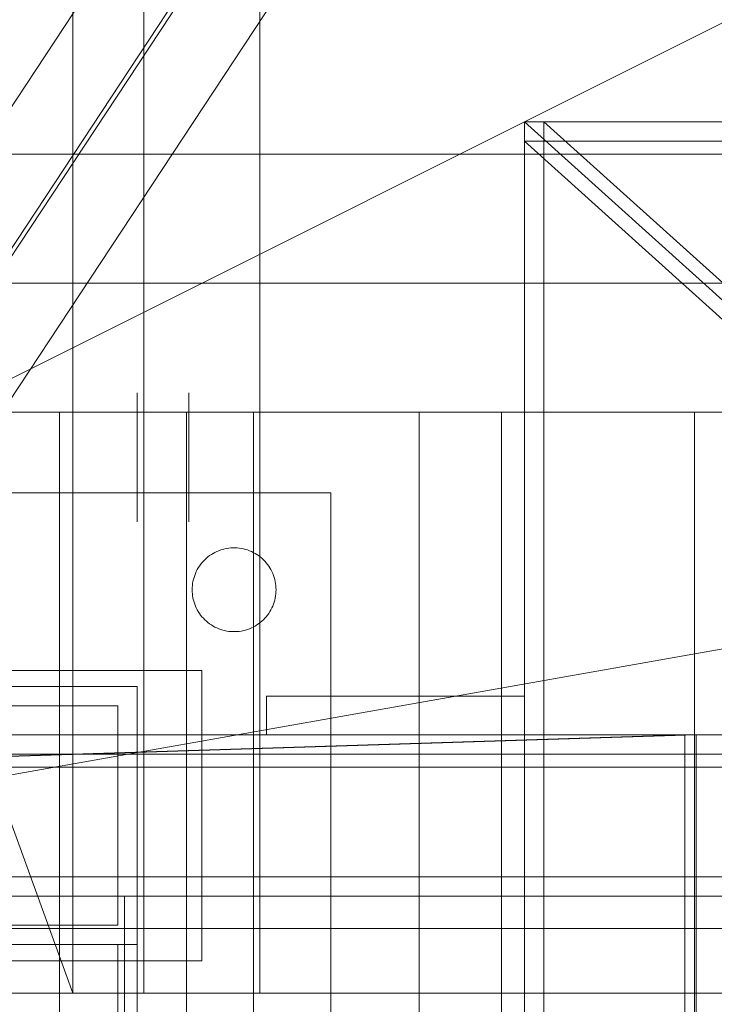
# Model space of a CAD drawing. Header units: millimetres. Extents: x -2233 to 61924, y -68080 to 6847.
# Tile 612 of 656: x 24422 to 24530, y -17792 to -17639. Entities that reach past the tile are written whole.
import ezdxf

# ---------------------------------------------------------------- set-up
doc = ezdxf.new("R2010")
doc.units = ezdxf.units.MM
for name, color, linetype, lineweight in [('COTAS_P', 1, 'Continuous', 0), ('superior_briquetadora', 7, 'Continuous', 0), ('superior_C02', 7, 'Continuous', 0), ('superior_C05', 7, 'Continuous', 0)]:
    doc.layers.add(name, color=color, linetype=linetype, lineweight=lineweight)
doc.dimstyles.new('R19_100', dxfattribs={"dimtxt": 250, "dimasz": 150, "dimexe": 150, "dimexo": 80, "dimgap": 100, "dimtad": 1, "dimtih": 1, "dimtoh": 1, "dimdsep": 46, "dimcen": 0.09, "dimadec": 0, "dimazin": 0, "dimtfac": 1, "dimtdec": 4, "dimtofl": 0, "dimtmove": 0, "dimatfit": 3, "dimfxl": 1, "dimtolj": 1, "dimtzin": 0, "dimarcsym": 0})

# ---------------------------------------------------------------- blocks, each defined once
blk = doc.blocks.new('DIM_R28_34')
at = {"layer": 'COTAS_P'}
for p, q in [((24250.07, -17080), (24400.07, -17035)), ((26750.07, -17080), (26600.07, -17035)), ((24250.07, -17980), (24250.07, -17080)), ((24250.07, -17080), (26750.07, -17080)), ((24250.07, -17080), (24400.07, -17125)), ((26750.07, -17080), (26600.07, -17125)), ((26750.07, -17980), (26750.07, -17080))]:
    blk.add_line(p, q, dxfattribs=at)
blk.add_text('2500 P', height=250, dxfattribs=at).set_placement((25500.07, -16980))

msp = doc.modelspace()

# ---------------------------------------------------------------- linework, layer by layer
at = {"layer": 'superior_briquetadora'}
for p, q in [((24441.067, -17790), (24441.067, -17548)), ((24459.067, -17790), (24459.067, -17548)), ((25470.067, -17570), (24230.067, -17790)), ((24230.067, -17790), (24670.067, -17570)), ((24350.067, -17570), (24430.067, -17790)), ((24430.067, -17790), (24430.067, -17570)), ((24650.067, -17790), (24500.067, -17655)), ((24500.067, -17655), (25200.067, -17655)), ((24500.067, -17655), (24500.067, -17658)), ((24500.067, -18305), (24500.067, -17655)), ((24500.067, -17655), (24503.067, -17655)), ((24503.067, -18305), (24503.067, -17655)), ((24503.067, -17655), (24653.067, -17790)), ((24650.067, -17793), (24500.067, -17658)), ((24500.067, -17658), (25200.067, -17658)), ((23900.067, -17660), (25800.067, -17660)), ((25950.067, -17680), (23750.067, -17680)), ((24150.067, -17680), (25950.067, -17680)), ((24150.067, -17680), (25800.067, -17680)), ((25830.067, -17790), (23870.067, -17790)), ((23954.067, -17790), (25456.734, -17790)), ((24230.067, -17790), (24670.067, -17790)), ((24230.067, -17790), (25470.067, -17790)), ((24230.067, -17790), (25456.734, -17790)), ((24350.067, -17790), (24629.579, -17790)), ((24628.488, -17790), (24350.067, -17790)), ((24350.067, -17790), (24670.067, -17790)), ((24634.558, -17790), (24350.067, -17790)), ((24430.067, -17790), (24350.067, -17790)), ((24632.629, -17790), (24350.067, -17790)), ((24630.964, -17790), (24350.067, -17790)), ((24422.154, -17790), (24404.602, -17790)), ((24440.656, -17790), (24422.154, -17790)), ((24430.067, -17790), (24628.488, -17790)), ((24627.702, -17790), (24430.067, -17790)), ((24627.226, -17790), (24430.067, -17790)), ((24627.067, -17790), (24430.067, -17790)), ((24629.579, -17790), (24430.067, -17790)), ((24630.964, -17790), (24430.067, -17790)), ((24632.629, -17790), (24430.067, -17790)), ((24634.558, -17790), (24430.067, -17790)), ((24636.733, -17790), (24430.067, -17790)), ((24639.133, -17790), (24430.067, -17790)), ((24641.734, -17790), (24430.067, -17790)), ((24644.511, -17790), (24430.067, -17790)), ((24647.439, -17790), (24430.067, -17790)), ((24650.488, -17790), (24430.067, -17790)), ((24653.63, -17790), (24430.067, -17790)), ((24656.833, -17790), (24430.067, -17790)), ((24660.067, -17790), (24430.067, -17790)), ((24663.302, -17790), (24430.067, -17790)), ((24430.067, -17790), (25036.833, -17790)), ((25270.067, -17790), (24430.067, -17790)), ((24430.067, -17790), (25033.63, -17790)), ((24459.479, -17790), (24440.656, -17790)), ((24441.959, -17790), (24441.067, -17790)), ((24444.456, -17790), (24441.959, -17790)), ((24448.065, -17790), (24444.456, -17790)), ((24452.07, -17790), (24448.065, -17790)), ((24455.679, -17790), (24452.07, -17790)), ((24458.176, -17790), (24455.679, -17790)), ((24459.067, -17790), (24458.176, -17790)), ((24477.981, -17790), (24459.479, -17790)), ((24495.533, -17790), (24477.981, -17790)), ((24511.536, -17790), (24495.533, -17790)), ((24525.446, -17790), (24511.536, -17790)), ((24536.79, -17790), (24525.446, -17790))]:
    msp.add_line(p, q, dxfattribs=at)
at = {"layer": 'superior_C02'}
for p, q in [((24481.114, -17560.886), (24388.718, -17700.886)), ((24403.991, -17700.886), (24496.387, -17560.886)), ((24483.568, -17579.114), (24391.172, -17719.114)), ((24498.841, -17579.114), (24406.445, -17719.114)), ((24868.001, -17700), (24333.453, -17700)), ((24340.905, -17700), (24875.452, -17700)), ((24427.989, -17700), (24408.249, -17700)), ((24420.637, -17700), (24447.696, -17700)), ((24458.093, -17700), (24427.989, -17700)), ((24427.989, -17700), (24427.989, -18300)), ((24447.696, -17700), (24483.776, -17700)), ((24447.696, -17700), (24447.696, -18300)), ((24496.509, -17700), (24458.093, -17700)), ((24458.093, -17700), (24458.093, -18300)), ((24483.776, -17700), (24526.418, -17700)), ((24483.776, -17700), (24483.776, -18300)), ((24540.62, -17700), (24496.509, -17700)), ((24496.509, -17700), (24496.509, -18300)), ((24526.418, -17700), (24572.716, -17700)), ((24526.418, -17700), (24526.418, -18300)), ((15575.415, -17750), (24634.01, -17750)), ((24635.508, -17750), (15576.913, -17750)), ((23830.921, -17771.702), (24524.933, -17750)), ((24526.711, -17750), (23832.7, -17771.702)), ((24524.933, -17750), (24524.933, -17870)), ((24524.933, -17750), (24526.711, -17750)), ((24526.711, -17870), (24526.711, -17750))]:
    msp.add_line(p, q, dxfattribs=at)
at = {"layer": 'superior_C05'}
for p, q in [((24440.067, -17697.028), (24440.067, -17697.003)), ((24440.067, -17697.078), (24440.067, -17697.028)), ((24440.067, -17697.152), (24440.067, -17697.078)), ((24440.067, -17697.251), (24440.067, -17697.152)), ((24440.067, -17697.374), (24440.067, -17697.251)), ((24440.067, -17697.521), (24440.067, -17697.374)), ((24448.067, -17697.028), (24448.067, -17697.003)), ((24448.067, -17697.078), (24448.067, -17697.028)), ((24448.067, -17697.152), (24448.067, -17697.078)), ((24448.067, -17697.251), (24448.067, -17697.152)), ((24448.067, -17697.374), (24448.067, -17697.251)), ((24448.067, -17697.521), (24448.067, -17697.374)), ((24440.067, -17697.691), (24440.067, -17697.521)), ((24440.067, -17697.885), (24440.067, -17697.691)), ((24440.067, -17698.101), (24440.067, -17697.885)), ((24440.067, -17698.34), (24440.067, -17698.101)), ((24440.067, -17698.6), (24440.067, -17698.34)), ((24440.067, -17698.881), (24440.067, -17698.6)), ((24440.067, -17699.182), (24440.067, -17698.881)), ((24448.067, -17697.691), (24448.067, -17697.521)), ((24448.067, -17697.885), (24448.067, -17697.691)), ((24448.067, -17698.101), (24448.067, -17697.885)), ((24448.067, -17698.34), (24448.067, -17698.101)), ((24448.067, -17698.6), (24448.067, -17698.34)), ((24448.067, -17698.881), (24448.067, -17698.6)), ((24448.067, -17699.182), (24448.067, -17698.881)), ((24440.067, -17699.502), (24440.067, -17699.182)), ((24440.067, -17699.841), (24440.067, -17699.502)), ((24440.067, -17700.198), (24440.067, -17699.841)), ((24440.067, -17700.572), (24440.067, -17700.198)), ((24448.067, -17699.502), (24448.067, -17699.182)), ((24448.067, -17699.841), (24448.067, -17699.502)), ((24448.067, -17700.198), (24448.067, -17699.841)), ((24448.067, -17700.572), (24448.067, -17700.198)), ((24440.067, -17700.962), (24440.067, -17700.572)), ((24440.067, -17701.367), (24440.067, -17700.962)), ((24440.067, -17701.017), (24440.067, -17701.002)), ((24440.067, -17701.047), (24440.067, -17701.017)), ((24440.067, -17701.091), (24440.067, -17701.047)), ((24440.067, -17701.15), (24440.067, -17701.091)), ((24440.067, -17701.224), (24440.067, -17701.15)), ((24440.067, -17701.312), (24440.067, -17701.224)), ((24440.067, -17701.415), (24440.067, -17701.312)), ((24440.067, -17701.786), (24440.067, -17701.367)), ((24440.067, -17701.531), (24440.067, -17701.415)), ((24440.067, -17701.661), (24440.067, -17701.531)), ((24440.067, -17701.804), (24440.067, -17701.661)), ((24440.067, -17702.217), (24440.067, -17701.786)), ((24440.067, -17701.96), (24440.067, -17701.804)), ((24440.067, -17702.128), (24440.067, -17701.96)), ((24448.067, -17700.962), (24448.067, -17700.572)), ((24448.067, -17701.367), (24448.067, -17700.962)), ((24448.067, -17701.786), (24448.067, -17701.367)), ((24448.067, -17702.217), (24448.067, -17701.786)), ((24440.067, -17702.309), (24440.067, -17702.128)), ((24440.067, -17702.661), (24440.067, -17702.217)), ((24440.067, -17702.501), (24440.067, -17702.309)), ((24440.067, -17702.705), (24440.067, -17702.501)), ((24440.067, -17703.116), (24440.067, -17702.661)), ((24440.067, -17702.919), (24440.067, -17702.705)), ((24440.067, -17703.143), (24440.067, -17702.919)), ((24440.067, -17703.58), (24440.067, -17703.116)), ((24440.067, -17703.377), (24440.067, -17703.143)), ((24440.067, -17703.62), (24440.067, -17703.377)), ((24448.067, -17702.661), (24448.067, -17702.217)), ((24448.067, -17703.116), (24448.067, -17702.661)), ((24448.067, -17703.58), (24448.067, -17703.116)), ((24440.067, -17704.052), (24440.067, -17703.58)), ((24440.067, -17703.871), (24440.067, -17703.62)), ((24440.067, -17704.13), (24440.067, -17703.871)), ((24440.067, -17704.532), (24440.067, -17704.052)), ((24440.067, -17704.397), (24440.067, -17704.13)), ((24440.067, -17704.669), (24440.067, -17704.397)), ((24440.067, -17705.019), (24440.067, -17704.532)), ((24440.067, -17704.948), (24440.067, -17704.669)), ((24440.067, -17705.231), (24440.067, -17704.948)), ((24440.067, -17705.51), (24440.067, -17705.019)), ((24448.067, -17704.052), (24448.067, -17703.58)), ((24448.067, -17704.532), (24448.067, -17704.052)), ((24448.067, -17705.019), (24448.067, -17704.532)), ((24448.067, -17705.51), (24448.067, -17705.019)), ((24440.067, -17705.519), (24440.067, -17705.231)), ((24440.067, -17706.004), (24440.067, -17705.51)), ((24440.067, -17705.811), (24440.067, -17705.519)), ((24440.067, -17706.106), (24440.067, -17705.811)), ((24440.067, -17706.502), (24440.067, -17706.004)), ((24440.067, -17706.403), (24440.067, -17706.106)), ((24440.067, -17706.701), (24440.067, -17706.403)), ((24440.067, -17707), (24440.067, -17706.502)), ((24448.067, -17706.004), (24448.067, -17705.51)), ((24448.067, -17706.502), (24448.067, -17706.004)), ((24448.067, -17707), (24448.067, -17706.502)), ((24440.067, -17707), (24440.067, -17706.701)), ((24440.067, -17707), (24440.067, -17707.299)), ((24440.067, -17707), (24440.067, -17707.498)), ((24440.067, -17707.299), (24440.067, -17707.597)), ((24440.067, -17707.498), (24440.067, -17707.996)), ((24440.067, -17707.597), (24440.067, -17707.894)), ((24440.067, -17707.894), (24440.067, -17708.189)), ((24440.067, -17707.996), (24440.067, -17708.49)), ((24448.067, -17707), (24448.067, -17707.498)), ((24448.067, -17707.498), (24448.067, -17707.996)), ((24448.067, -17707.996), (24448.067, -17708.49)), ((24440.067, -17708.189), (24440.067, -17708.481)), ((24440.067, -17708.481), (24440.067, -17708.769)), ((24440.067, -17708.49), (24440.067, -17708.981)), ((24440.067, -17708.769), (24440.067, -17709.052)), ((24440.067, -17708.981), (24440.067, -17709.468)), ((24440.067, -17709.052), (24440.067, -17709.331)), ((24440.067, -17709.331), (24440.067, -17709.603)), ((24440.067, -17709.468), (24440.067, -17709.948)), ((24440.067, -17709.603), (24440.067, -17709.87)), ((24448.067, -17708.49), (24448.067, -17708.981)), ((24448.067, -17708.981), (24448.067, -17709.468)), ((24448.067, -17709.468), (24448.067, -17709.948)), ((24440.067, -17709.87), (24440.067, -17710.129)), ((24440.067, -17709.948), (24440.067, -17710.42)), ((24440.067, -17710.129), (24440.067, -17710.38)), ((24440.067, -17710.38), (24440.067, -17710.623)), ((24440.067, -17710.42), (24440.067, -17710.884)), ((24440.067, -17710.623), (24440.067, -17710.857)), ((24440.067, -17710.857), (24440.067, -17711.081)), ((24440.067, -17710.884), (24440.067, -17711.339)), ((24440.067, -17711.081), (24440.067, -17711.295)), ((24448.067, -17709.948), (24448.067, -17710.42)), ((24448.067, -17710.42), (24448.067, -17710.884)), ((24448.067, -17710.884), (24448.067, -17711.339)), ((24370.067, -17712.5), (24470.067, -17712.5)), ((24440.067, -17711.295), (24440.067, -17711.499)), ((24440.067, -17711.339), (24440.067, -17711.783)), ((24440.067, -17711.499), (24440.067, -17711.691)), ((24440.067, -17711.691), (24440.067, -17711.872)), ((24440.067, -17711.783), (24440.067, -17712.214)), ((24440.067, -17711.872), (24440.067, -17712.04)), ((24440.067, -17712.04), (24440.067, -17712.196)), ((24440.067, -17712.196), (24440.067, -17712.339)), ((24440.067, -17712.214), (24440.067, -17712.633)), ((24440.067, -17712.339), (24440.067, -17712.469)), ((24440.067, -17712.469), (24440.067, -17712.585)), ((24440.067, -17712.585), (24440.067, -17712.688)), ((24440.067, -17712.633), (24440.067, -17713.038)), ((24448.067, -17711.339), (24448.067, -17711.783)), ((24448.067, -17711.783), (24448.067, -17712.214)), ((24448.067, -17712.214), (24448.067, -17712.633)), ((24448.067, -17712.633), (24448.067, -17713.038)), ((24470.067, -17812.5), (24470.067, -17712.5)), ((24440.067, -17712.688), (24440.067, -17712.776)), ((24440.067, -17712.776), (24440.067, -17712.85)), ((24440.067, -17712.85), (24440.067, -17712.909)), ((24440.067, -17712.909), (24440.067, -17712.953)), ((24440.067, -17712.953), (24440.067, -17712.983)), ((24440.067, -17712.983), (24440.067, -17712.998)), ((24440.067, -17713.038), (24440.067, -17713.428)), ((24440.067, -17713.428), (24440.067, -17713.802)), ((24440.067, -17713.802), (24440.067, -17714.159)), ((24440.067, -17714.159), (24440.067, -17714.498)), ((24448.067, -17713.038), (24448.067, -17713.428)), ((24448.067, -17713.428), (24448.067, -17713.802)), ((24448.067, -17713.802), (24448.067, -17714.159)), ((24448.067, -17714.159), (24448.067, -17714.498)), ((24440.067, -17714.498), (24440.067, -17714.818)), ((24440.067, -17714.818), (24440.067, -17715.119)), ((24440.067, -17715.119), (24440.067, -17715.4)), ((24440.067, -17715.4), (24440.067, -17715.66)), ((24440.067, -17715.66), (24440.067, -17715.899)), ((24448.067, -17714.498), (24448.067, -17714.818)), ((24448.067, -17714.818), (24448.067, -17715.119)), ((24448.067, -17715.119), (24448.067, -17715.4)), ((24448.067, -17715.4), (24448.067, -17715.66)), ((24448.067, -17715.66), (24448.067, -17715.899)), ((24440.067, -17715.899), (24440.067, -17716.115)), ((24440.067, -17716.115), (24440.067, -17716.309)), ((24440.067, -17716.309), (24440.067, -17716.479)), ((24440.067, -17716.479), (24440.067, -17716.626)), ((24440.067, -17716.626), (24440.067, -17716.749)), ((24440.067, -17716.749), (24440.067, -17716.848)), ((24440.067, -17716.848), (24440.067, -17716.922)), ((24440.067, -17716.922), (24440.067, -17716.972)), ((24440.067, -17716.972), (24440.067, -17716.997)), ((24448.067, -17715.899), (24448.067, -17716.115)), ((24448.067, -17716.115), (24448.067, -17716.309)), ((24448.067, -17716.309), (24448.067, -17716.479)), ((24448.067, -17716.479), (24448.067, -17716.626)), ((24448.067, -17716.626), (24448.067, -17716.749)), ((24448.067, -17716.749), (24448.067, -17716.848)), ((24448.067, -17716.848), (24448.067, -17716.922)), ((24448.067, -17716.922), (24448.067, -17716.972)), ((24448.067, -17716.972), (24448.067, -17716.997)), ((24452.102, -17721.716), (24451.817, -17721.871)), ((24452.394, -17721.575), (24452.102, -17721.716)), ((24452.693, -17721.449), (24452.394, -17721.575)), ((24452.997, -17721.338), (24452.693, -17721.449)), ((24453.307, -17721.243), (24452.997, -17721.338)), ((24453.621, -17721.163), (24453.307, -17721.243)), ((24453.939, -17721.099), (24453.621, -17721.163)), ((24454.259, -17721.05), (24453.939, -17721.099)), ((24454.582, -17721.018), (24454.259, -17721.05)), ((24454.905, -17721.002), (24454.582, -17721.018)), ((24455.23, -17721.002), (24454.905, -17721.002)), ((24455.553, -17721.018), (24455.23, -17721.002)), ((24455.876, -17721.05), (24455.553, -17721.018)), ((24456.196, -17721.099), (24455.876, -17721.05)), ((24456.514, -17721.163), (24456.196, -17721.099)), ((24456.828, -17721.243), (24456.514, -17721.163)), ((24457.138, -17721.338), (24456.828, -17721.243)), ((24457.442, -17721.449), (24457.138, -17721.338)), ((24457.741, -17721.575), (24457.442, -17721.449)), ((24458.033, -17721.716), (24457.741, -17721.575)), ((24458.317, -17721.871), (24458.033, -17721.716)), ((24450.088, -17723.322), (24449.886, -17723.575)), ((24450.303, -17723.079), (24450.088, -17723.322)), ((24450.529, -17722.847), (24450.303, -17723.079)), ((24450.767, -17722.626), (24450.529, -17722.847)), ((24451.015, -17722.418), (24450.767, -17722.626)), ((24451.273, -17722.222), (24451.015, -17722.418)), ((24451.541, -17722.04), (24451.273, -17722.222)), ((24451.817, -17721.871), (24451.541, -17722.04)), ((24458.594, -17722.04), (24458.317, -17721.871)), ((24458.862, -17722.222), (24458.594, -17722.04)), ((24459.12, -17722.418), (24458.862, -17722.222)), ((24459.368, -17722.626), (24459.12, -17722.418)), ((24459.606, -17722.847), (24459.368, -17722.626)), ((24459.832, -17723.079), (24459.606, -17722.847)), ((24460.047, -17723.322), (24459.832, -17723.079)), ((24460.249, -17723.575), (24460.047, -17723.322)), ((24449.211, -17724.68), (24449.078, -17724.975)), ((24449.359, -17724.391), (24449.211, -17724.68)), ((24449.521, -17724.111), (24449.359, -17724.391)), ((24449.697, -17723.838), (24449.521, -17724.111)), ((24449.886, -17723.575), (24449.697, -17723.838)), ((24460.438, -17723.838), (24460.249, -17723.575)), ((24460.614, -17724.111), (24460.438, -17723.838)), ((24460.776, -17724.391), (24460.614, -17724.111)), ((24460.924, -17724.68), (24460.776, -17724.391)), ((24461.057, -17724.975), (24460.924, -17724.68)), ((24448.696, -17726.212), (24448.64, -17726.531)), ((24448.768, -17725.896), (24448.696, -17726.212)), ((24448.856, -17725.584), (24448.768, -17725.896)), ((24448.959, -17725.277), (24448.856, -17725.584)), ((24449.078, -17724.975), (24448.959, -17725.277)), ((24461.175, -17725.277), (24461.057, -17724.975)), ((24461.279, -17725.584), (24461.175, -17725.277)), ((24461.366, -17725.896), (24461.279, -17725.584)), ((24461.439, -17726.212), (24461.366, -17725.896)), ((24461.495, -17726.531), (24461.439, -17726.212)), ((24448.576, -17727.176), (24448.567, -17727.5)), ((24448.567, -17727.5), (24448.576, -17727.824)), ((24448.6, -17726.853), (24448.576, -17727.176)), ((24448.576, -17727.824), (24448.6, -17728.147)), ((24448.64, -17726.531), (24448.6, -17726.853)), ((24461.535, -17726.853), (24461.495, -17726.531)), ((24461.559, -17727.176), (24461.535, -17726.853)), ((24461.535, -17728.147), (24461.559, -17727.824)), ((24461.567, -17727.5), (24461.559, -17727.176)), ((24461.567, -17727.5), (24461.559, -17727.824)), ((24448.6, -17728.147), (24448.64, -17728.469)), ((24448.64, -17728.469), (24448.696, -17728.788)), ((24448.696, -17728.788), (24448.768, -17729.104)), ((24448.768, -17729.104), (24448.856, -17729.416)), ((24448.856, -17729.416), (24448.959, -17729.723)), ((24461.175, -17729.723), (24461.279, -17729.416)), ((24461.279, -17729.416), (24461.366, -17729.104)), ((24461.366, -17729.104), (24461.439, -17728.788)), ((24461.439, -17728.788), (24461.495, -17728.469)), ((24461.495, -17728.469), (24461.535, -17728.147)), ((24448.959, -17729.723), (24449.078, -17730.025)), ((24449.078, -17730.025), (24449.211, -17730.32)), ((24449.211, -17730.32), (24449.359, -17730.609)), ((24449.359, -17730.609), (24449.521, -17730.889)), ((24449.521, -17730.889), (24449.697, -17731.162)), ((24460.438, -17731.162), (24460.614, -17730.889)), ((24460.614, -17730.889), (24460.776, -17730.609)), ((24460.776, -17730.609), (24460.924, -17730.32)), ((24460.924, -17730.32), (24461.057, -17730.025)), ((24461.057, -17730.025), (24461.175, -17729.723)), ((24449.697, -17731.162), (24449.886, -17731.425)), ((24449.886, -17731.425), (24450.088, -17731.678)), ((24450.088, -17731.678), (24450.303, -17731.921)), ((24450.303, -17731.921), (24450.529, -17732.153)), ((24450.529, -17732.153), (24450.767, -17732.374)), ((24450.767, -17732.374), (24451.015, -17732.582)), ((24459.12, -17732.582), (24459.368, -17732.374)), ((24459.368, -17732.374), (24459.606, -17732.153)), ((24459.606, -17732.153), (24459.832, -17731.921)), ((24459.832, -17731.921), (24460.047, -17731.678)), ((24460.047, -17731.678), (24460.249, -17731.425)), ((24460.249, -17731.425), (24460.438, -17731.162)), ((24451.015, -17732.582), (24451.273, -17732.778)), ((24451.273, -17732.778), (24451.541, -17732.96)), ((24451.541, -17732.96), (24451.817, -17733.129)), ((24451.817, -17733.129), (24452.102, -17733.284)), ((24452.102, -17733.284), (24452.394, -17733.425)), ((24452.394, -17733.425), (24452.693, -17733.551)), ((24452.693, -17733.551), (24452.997, -17733.662)), ((24452.997, -17733.662), (24453.307, -17733.757)), ((24453.307, -17733.757), (24453.621, -17733.837)), ((24453.621, -17733.837), (24453.939, -17733.901)), ((24453.939, -17733.901), (24454.259, -17733.95)), ((24454.259, -17733.95), (24454.582, -17733.982)), ((24454.582, -17733.982), (24454.905, -17733.998)), ((24454.905, -17733.998), (24455.23, -17733.998)), ((24455.23, -17733.998), (24455.553, -17733.982)), ((24455.553, -17733.982), (24455.876, -17733.95)), ((24455.876, -17733.95), (24456.196, -17733.901)), ((24456.196, -17733.901), (24456.514, -17733.837)), ((24456.514, -17733.837), (24456.828, -17733.757)), ((24456.828, -17733.757), (24457.138, -17733.662)), ((24457.138, -17733.662), (24457.442, -17733.551)), ((24457.442, -17733.551), (24457.741, -17733.425)), ((24457.741, -17733.425), (24458.033, -17733.284)), ((24458.033, -17733.284), (24458.317, -17733.129)), ((24458.317, -17733.129), (24458.594, -17732.96)), ((24458.594, -17732.96), (24458.862, -17732.778)), ((24458.862, -17732.778), (24459.12, -17732.582)), ((24390.067, -17740), (24450.067, -17740)), ((24450.067, -17785), (24450.067, -17740)), ((24400.067, -17742.5), (24440.067, -17742.5)), ((24440.067, -17782.5), (24440.067, -17742.5)), ((24460.067, -17750), (24460.067, -17744)), ((24460.067, -17744), (24500.067, -17744)), ((24475.58, -17744), (24475.569, -17744)), ((24475.602, -17744), (24475.58, -17744)), ((24475.636, -17744), (24475.602, -17744)), ((24475.68, -17744), (24475.636, -17744)), ((24475.736, -17744), (24475.68, -17744)), ((24475.802, -17744), (24475.736, -17744)), ((24475.879, -17744), (24475.802, -17744)), ((24475.966, -17744), (24475.879, -17744)), ((24476.063, -17744), (24475.966, -17744)), ((24476.17, -17744), (24476.063, -17744)), ((24476.287, -17744), (24476.17, -17744)), ((24476.414, -17744), (24476.287, -17744)), ((24476.549, -17744), (24476.414, -17744)), ((24476.693, -17744), (24476.549, -17744)), ((24476.846, -17744), (24476.693, -17744)), ((24477.007, -17744), (24476.846, -17744)), ((24477.175, -17744), (24477.007, -17744)), ((24477.35, -17744), (24477.175, -17744)), ((24477.533, -17744), (24477.35, -17744)), ((24477.721, -17744), (24477.533, -17744)), ((24477.915, -17744), (24477.721, -17744)), ((24478.115, -17744), (24477.915, -17744)), ((24478.32, -17744), (24478.115, -17744)), ((24478.528, -17744), (24478.32, -17744)), ((24478.741, -17744), (24478.528, -17744)), ((24478.957, -17744), (24478.741, -17744)), ((24479.176, -17744), (24478.957, -17744)), ((24479.397, -17744), (24479.176, -17744)), ((24479.619, -17744), (24479.397, -17744)), ((24479.843, -17744), (24479.619, -17744)), ((24480.067, -17744), (24479.843, -17744)), ((24480.292, -17744), (24480.067, -17744)), ((24480.516, -17744), (24480.292, -17744)), ((24480.738, -17744), (24480.516, -17744)), ((24480.959, -17744), (24480.738, -17744)), ((24481.178, -17744), (24480.959, -17744)), ((24481.394, -17744), (24481.178, -17744)), ((24481.607, -17744), (24481.394, -17744)), ((24481.815, -17744), (24481.607, -17744)), ((24482.02, -17744), (24481.815, -17744)), ((24482.22, -17744), (24482.02, -17744)), ((24482.414, -17744), (24482.22, -17744)), ((24482.602, -17744), (24482.414, -17744)), ((24482.785, -17744), (24482.602, -17744)), ((24482.96, -17744), (24482.785, -17744)), ((24483.128, -17744), (24482.96, -17744)), ((24483.289, -17744), (24483.128, -17744)), ((24483.442, -17744), (24483.289, -17744)), ((24483.586, -17744), (24483.442, -17744)), ((24483.721, -17744), (24483.586, -17744)), ((24483.848, -17744), (24483.721, -17744)), ((24483.965, -17744), (24483.848, -17744)), ((24484.072, -17744), (24483.965, -17744)), ((24484.169, -17744), (24484.072, -17744)), ((24484.256, -17744), (24484.169, -17744)), ((24484.333, -17744), (24484.256, -17744)), ((24484.399, -17744), (24484.333, -17744)), ((24484.455, -17744), (24484.399, -17744)), ((24484.499, -17744), (24484.455, -17744)), ((24484.533, -17744), (24484.499, -17744)), ((24484.555, -17744), (24484.533, -17744)), ((24484.566, -17744), (24484.555, -17744)), ((24500.067, -17750), (24500.067, -17744)), ((24403.067, -17745.5), (24437.067, -17745.5)), ((24437.067, -17779.5), (24437.067, -17745.5)), ((24310.067, -17750), (26690.067, -17750)), ((24460.067, -17750), (24500.067, -17750)), ((24472.09, -17750), (24472.07, -17750)), ((24472.13, -17750), (24472.09, -17750)), ((24472.189, -17750), (24472.13, -17750)), ((24472.268, -17750), (24472.189, -17750)), ((24472.366, -17750), (24472.268, -17750)), ((24472.484, -17750), (24472.366, -17750)), ((24472.62, -17750), (24472.484, -17750)), ((24472.775, -17750), (24472.62, -17750)), ((24472.949, -17750), (24472.775, -17750)), ((24473.139, -17750), (24472.949, -17750)), ((24473.347, -17750), (24473.139, -17750)), ((24473.572, -17750), (24473.347, -17750)), ((24473.813, -17750), (24473.572, -17750)), ((24474.069, -17750), (24473.813, -17750)), ((24474.341, -17750), (24474.069, -17750)), ((24474.626, -17750), (24474.341, -17750)), ((24474.925, -17750), (24474.626, -17750)), ((24475.237, -17750), (24474.925, -17750)), ((24475.561, -17750), (24475.237, -17750)), ((24475.896, -17750), (24475.561, -17750)), ((24475.58, -17750), (24475.569, -17750)), ((24475.602, -17750), (24475.58, -17750)), ((24475.636, -17750), (24475.602, -17750)), ((24475.68, -17750), (24475.636, -17750)), ((24475.736, -17750), (24475.68, -17750)), ((24475.802, -17750), (24475.736, -17750)), ((24475.879, -17750), (24475.802, -17750)), ((24475.966, -17750), (24475.879, -17750)), ((24476.241, -17750), (24475.896, -17750)), ((24476.063, -17750), (24475.966, -17750)), ((24476.17, -17750), (24476.063, -17750)), ((24476.287, -17750), (24476.17, -17750)), ((24476.596, -17750), (24476.241, -17750)), ((24476.414, -17750), (24476.287, -17750)), ((24476.549, -17750), (24476.414, -17750)), ((24476.693, -17750), (24476.549, -17750)), ((24476.96, -17750), (24476.596, -17750)), ((24476.846, -17750), (24476.693, -17750)), ((24477.007, -17750), (24476.846, -17750)), ((24477.331, -17750), (24476.96, -17750)), ((24477.175, -17750), (24477.007, -17750)), ((24477.35, -17750), (24477.175, -17750)), ((24477.709, -17750), (24477.331, -17750)), ((24477.533, -17750), (24477.35, -17750)), ((24477.721, -17750), (24477.533, -17750)), ((24478.093, -17750), (24477.709, -17750)), ((24477.915, -17750), (24477.721, -17750)), ((24478.115, -17750), (24477.915, -17750)), ((24478.482, -17750), (24478.093, -17750)), ((24478.32, -17750), (24478.115, -17750)), ((24478.528, -17750), (24478.32, -17750)), ((24478.875, -17750), (24478.482, -17750)), ((24478.741, -17750), (24478.528, -17750)), ((24478.957, -17750), (24478.741, -17750)), ((24479.271, -17750), (24478.875, -17750)), ((24479.176, -17750), (24478.957, -17750)), ((24479.397, -17750), (24479.176, -17750)), ((24479.669, -17750), (24479.271, -17750)), ((24479.619, -17750), (24479.397, -17750)), ((24479.843, -17750), (24479.619, -17750)), ((24480.067, -17750), (24479.669, -17750)), ((24480.067, -17750), (24479.843, -17750)), ((24480.292, -17750), (24480.067, -17750)), ((24480.067, -17750), (24480.466, -17750)), ((24480.516, -17750), (24480.292, -17750)), ((24480.466, -17750), (24480.864, -17750)), ((24480.738, -17750), (24480.516, -17750)), ((24480.959, -17750), (24480.738, -17750)), ((24480.864, -17750), (24481.26, -17750)), ((24481.178, -17750), (24480.959, -17750)), ((24481.394, -17750), (24481.178, -17750)), ((24481.26, -17750), (24481.653, -17750)), ((24481.607, -17750), (24481.394, -17750)), ((24481.815, -17750), (24481.607, -17750)), ((24481.653, -17750), (24482.042, -17750)), ((24482.02, -17750), (24481.815, -17750)), ((24482.22, -17750), (24482.02, -17750)), ((24482.042, -17750), (24482.426, -17750)), ((24482.414, -17750), (24482.22, -17750)), ((24482.602, -17750), (24482.414, -17750)), ((24482.426, -17750), (24482.804, -17750)), ((24482.785, -17750), (24482.602, -17750)), ((24482.96, -17750), (24482.785, -17750)), ((24482.804, -17750), (24483.175, -17750)), ((24483.128, -17750), (24482.96, -17750)), ((24483.289, -17750), (24483.128, -17750)), ((24483.175, -17750), (24483.539, -17750)), ((24483.442, -17750), (24483.289, -17750)), ((24483.586, -17750), (24483.442, -17750)), ((24483.539, -17750), (24483.894, -17750)), ((24483.721, -17750), (24483.586, -17750)), ((24483.848, -17750), (24483.721, -17750)), ((24483.965, -17750), (24483.848, -17750)), ((24483.894, -17750), (24484.239, -17750)), ((24484.072, -17750), (24483.965, -17750)), ((24484.169, -17750), (24484.072, -17750)), ((24484.256, -17750), (24484.169, -17750)), ((24484.239, -17750), (24484.574, -17750)), ((24484.333, -17750), (24484.256, -17750)), ((24484.399, -17750), (24484.333, -17750)), ((24484.455, -17750), (24484.399, -17750)), ((24484.499, -17750), (24484.455, -17750)), ((24484.533, -17750), (24484.499, -17750)), ((24484.555, -17750), (24484.533, -17750)), ((24484.566, -17750), (24484.555, -17750)), ((24484.574, -17750), (24484.898, -17750)), ((24484.898, -17750), (24485.21, -17750)), ((24485.21, -17750), (24485.509, -17750)), ((24485.509, -17750), (24485.794, -17750)), ((24485.794, -17750), (24486.066, -17750)), ((24486.066, -17750), (24486.322, -17750)), ((24486.322, -17750), (24486.563, -17750)), ((24486.563, -17750), (24486.788, -17750)), ((24486.788, -17750), (24486.996, -17750)), ((24486.996, -17750), (24487.186, -17750)), ((24487.186, -17750), (24487.36, -17750)), ((24487.36, -17750), (24487.514, -17750)), ((24487.514, -17750), (24487.651, -17750)), ((24487.651, -17750), (24487.768, -17750)), ((24487.768, -17750), (24487.867, -17750)), ((24487.867, -17750), (24487.946, -17750)), ((24487.946, -17750), (24488.005, -17750)), ((24488.005, -17750), (24488.045, -17750)), ((24488.045, -17750), (24488.065, -17750)), ((24310.067, -17753), (26690.067, -17753)), ((24300.067, -17755), (26700.067, -17755)), ((24300.067, -17755), (24899.317, -17755)), ((24310.067, -17755), (26690.067, -17755)), ((24310.067, -17772), (26690.067, -17772)), ((24310.067, -17775), (26690.067, -17775)), ((24400.067, -17775), (24440.067, -17775)), ((24402.067, -17775), (24438.067, -17775)), ((24438.067, -18185), (24438.067, -17775)), ((24440.067, -18185), (24440.067, -17775)), ((24437.067, -17779.5), (24403.067, -17779.5)), ((24250.067, -17780), (26750.067, -17780)), ((24460.123, -17780), (24460.074, -17780)), ((24460.223, -17780), (24460.123, -17780)), ((24460.371, -17780), (24460.223, -17780)), ((24460.569, -17780), (24460.371, -17780)), ((24460.815, -17780), (24460.569, -17780)), ((24461.109, -17780), (24460.815, -17780)), ((24461.45, -17780), (24461.109, -17780)), ((24461.837, -17780), (24461.45, -17780)), ((24462.27, -17780), (24461.837, -17780)), ((24462.747, -17780), (24462.27, -17780)), ((24463.267, -17780), (24462.747, -17780)), ((24463.829, -17780), (24463.267, -17780)), ((24464.431, -17780), (24463.829, -17780)), ((24465.072, -17780), (24464.431, -17780)), ((24465.75, -17780), (24465.072, -17780)), ((24466.464, -17780), (24465.75, -17780)), ((24467.212, -17780), (24466.464, -17780)), ((24467.991, -17780), (24467.212, -17780)), ((24468.801, -17780), (24467.991, -17780)), ((24469.639, -17780), (24468.801, -17780)), ((24470.502, -17780), (24469.639, -17780)), ((24471.39, -17780), (24470.502, -17780)), ((24472.299, -17780), (24471.39, -17780)), ((24473.227, -17780), (24472.299, -17780)), ((24474.172, -17780), (24473.227, -17780)), ((24475.132, -17780), (24474.172, -17780)), ((24476.105, -17780), (24475.132, -17780)), ((24477.087, -17780), (24476.105, -17780)), ((24478.076, -17780), (24477.087, -17780)), ((24479.071, -17780), (24478.076, -17780)), ((24480.067, -17780), (24479.071, -17780)), ((24480.067, -17780), (24481.064, -17780)), ((24481.064, -17780), (24482.059, -17780)), ((24482.059, -17780), (24483.048, -17780)), ((24483.048, -17780), (24484.03, -17780)), ((24484.03, -17780), (24485.003, -17780)), ((24485.003, -17780), (24485.963, -17780)), ((24485.963, -17780), (24486.908, -17780)), ((24486.908, -17780), (24487.836, -17780)), ((24487.836, -17780), (24488.745, -17780)), ((24488.745, -17780), (24489.633, -17780)), ((24489.633, -17780), (24490.496, -17780)), ((24490.496, -17780), (24491.334, -17780)), ((24491.334, -17780), (24492.144, -17780)), ((24492.144, -17780), (24492.923, -17780)), ((24492.923, -17780), (24493.671, -17780)), ((24493.671, -17780), (24494.385, -17780)), ((24494.385, -17780), (24495.063, -17780)), ((24495.063, -17780), (24495.704, -17780)), ((24495.704, -17780), (24496.306, -17780)), ((24496.306, -17780), (24496.868, -17780)), ((24496.868, -17780), (24497.388, -17780)), ((24497.388, -17780), (24497.865, -17780)), ((24497.865, -17780), (24498.298, -17780)), ((24498.298, -17780), (24498.685, -17780)), ((24498.685, -17780), (24499.026, -17780)), ((24499.026, -17780), (24499.32, -17780)), ((24499.32, -17780), (24499.566, -17780)), ((24499.566, -17780), (24499.764, -17780)), ((24499.764, -17780), (24499.912, -17780)), ((24499.912, -17780), (24500.012, -17780)), ((24500.012, -17780), (24500.061, -17780)), ((24400.067, -17782.5), (24440.067, -17782.5)), ((24403.067, -17782.5), (24437.067, -17782.5)), ((24437.067, -18177.5), (24437.067, -17782.5)), ((24440.067, -18177.5), (24440.067, -17782.5)), ((24390.067, -17785), (24450.067, -17785))]:
    msp.add_line(p, q, dxfattribs=at)

# ---------------------------------------------------------------- dimensions: what is measured, and where the dimension line sits
at = {"layer": 'COTAS_P'}
dim = msp.add_aligned_dim(p1=(24250.067, -17980), p2=(26750.067, -17980), distance=900, text='<> P', dimstyle='R19_100', dxfattribs=at)
dim.commit()
dim.dimension.update_dxf_attribs({"geometry": 'DIM_R28_34', "text_midpoint": (25500.067, -17080)})

doc.saveas('drawing.dxf')
